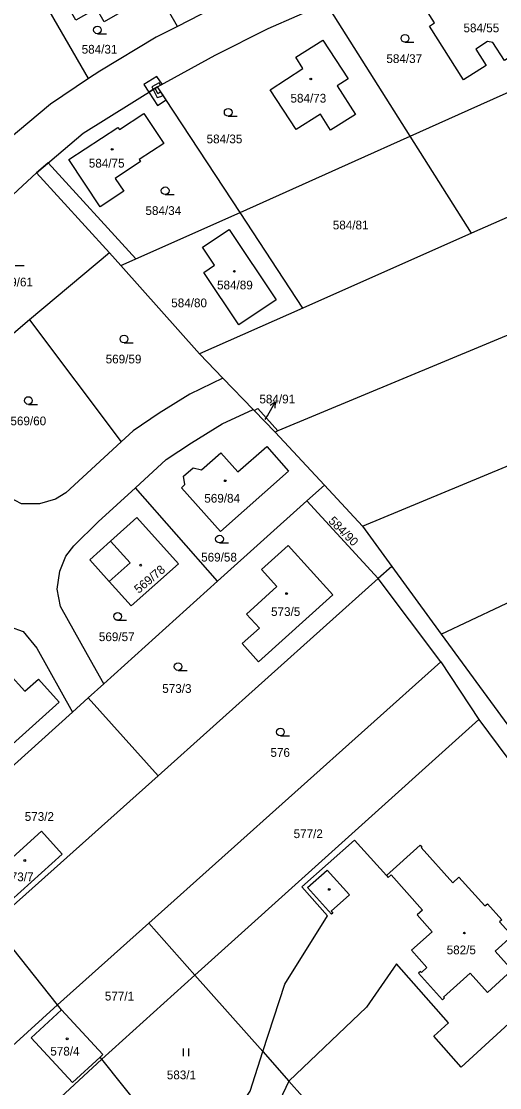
# Model space of a CAD drawing. Extents: x -756746 to -753363, y -1166406 to -1161727.
# Drawn here: x -754117.8 to -754024.8, y -1163056 to -1162848.4 of the extents above; entities that cross this region are included whole.
import ezdxf

# ---------------------------------------------------------------- set-up
doc = ezdxf.new("R2010")
doc.units = 0
for name, color, linetype in [('Hranice parcel', 7, 'Continuous'), ('Parcelní čísla', 7, 'Continuous'), ('Pop  PČ popisy', 7, 'Continuous'), ('Vnitřní kresba', 7, 'Continuous'), ('Věcná břemena k části', 7, 'Continuous'), ('Značky budov', 7, 'Continuous'), ('Značky kultur', 7, 'Continuous')]:
    doc.layers.add(name, color=color, linetype=linetype)

msp = doc.modelspace()

# ---------------------------------------------------------------- linework, layer by layer
at = {"layer": 'Hranice parcel'}
for p, q in [((-754087.48, -1162849.43), (-754099.29, -1162828.64)), ((-754104.74, -1162859.56), (-754117.7, -1162837.12)), ((-754042.17, -1162870.79), (-754058.52, -1162844.88)), ((-754075.29, -1162885.62), (-754091.35, -1162861.16)), ((-754030.25, -1162889.68), (-754042.17, -1162870.79)), ((-753996.75, -1162874.8), (-754030.25, -1162889.68)), ((-754100.69, -1162893.53), (-754114.92, -1162877.94)), ((-753956.28, -1162881.65), (-754067.92, -1162928.19)), ((-754098.45, -1162895.98), (-754075.29, -1162885.62)), ((-754063.06, -1162904.25), (-754075.29, -1162885.62)), ((-754030.25, -1162889.68), (-754063.06, -1162904.25)), ((-754100.69, -1162893.53), (-754116.23, -1162906.57)), ((-754098.45, -1162895.98), (-754100.69, -1162893.53)), ((-754083.2, -1162913.2), (-754098.45, -1162895.98)), ((-754063.06, -1162904.25), (-754083.2, -1162913.2)), ((-754051.43, -1162946.75), (-753949.94, -1162904.5)), ((-754116.23, -1162906.57), (-754131.86, -1162919.69)), ((-754116.23, -1162906.57), (-754098.43, -1162930.3)), ((-754078.66, -1162917.88), (-754083.2, -1162913.2)), ((-754072.74, -1162923.99), (-754078.66, -1162917.88)), ((-754072.55, -1162924.19), (-754072.74, -1162923.99)), ((-754068.45, -1162928.41), (-754072.55, -1162924.19)), ((-754067.92, -1162928.19), (-754068.45, -1162928.41)), ((-754058.88, -1162938.72), (-754068.45, -1162928.41)), ((-754079.65, -1162957.45), (-754095.65, -1162939.24)), ((-754058.88, -1162938.72), (-754062.29, -1162941.8)), ((-754058.88, -1162938.72), (-754051.43, -1162946.75)), ((-754079.65, -1162957.45), (-754062.29, -1162941.8)), ((-754048.4, -1162956.91), (-754062.29, -1162941.8)), ((-754051.43, -1162946.75), (-754045.76, -1162954.54)), ((-754045.76, -1162954.54), (-754048.4, -1162956.91)), ((-754045.76, -1162954.54), (-754036.14, -1162967.77)), ((-754048.4, -1162956.91), (-754091.21, -1162995.3)), ((-754036.19, -1162973.11), (-754048.4, -1162956.91)), ((-754101.78, -1162977.42), (-754079.65, -1162957.45)), ((-754093.02, -1163023.98), (-754036.19, -1162973.11)), ((-754036.19, -1162973.11), (-754028.8, -1162984.35)), ((-754104.82, -1162980.16), (-754101.78, -1162977.42)), ((-754107.87, -1162982.91), (-754104.82, -1162980.16)), ((-754091.21, -1162995.3), (-754104.82, -1162980.16)), ((-754129.84, -1163002.74), (-754107.87, -1162982.91)), ((-754028.8, -1162984.35), (-754084.05, -1163034.12)), ((-754110.81, -1163039.91), (-754123.35, -1163024.13)), ((-754110.81, -1163039.91), (-754093.02, -1163023.98)), ((-754084.05, -1163034.12), (-754093.02, -1163023.98)), ((-754102.2, -1163050.47), (-754084.05, -1163034.12)), ((-754084.05, -1163034.12), (-754070.87, -1163049)), ((-754186.91, -1163109.18), (-754110.81, -1163039.91)), ((-754110.01, -1163040.89), (-754110.81, -1163039.91)), ((-754102.2, -1163050.47), (-754102.51, -1163050.1)), ((-754085.75, -1163071), (-754102.2, -1163050.47)), ((-754070.87, -1163049), (-754065.77, -1163054.76)), ((-754065.77, -1163054.76), (-754052.47, -1163069.77))]:
    msp.add_line(p, q, dxfattribs=at)
for points in [[(-754110.94, -1162841.67), (-754111.76, -1162842.18), (-754113.84, -1162838.52), (-754110.26, -1162836.47), (-754109.81, -1162837.32), (-754101.27, -1162832.43), (-754094.43, -1162844.38), (-754099.59, -1162847.31), (-754101.74, -1162848.53), (-754103.24, -1162845.93), (-754107.22, -1162848.18), (-754110.94, -1162841.67)], [(-754037.43, -1162848.73), (-754040.35, -1162844.03), (-754034.62, -1162840.47), (-754033.16, -1162842.84), (-754024.51, -1162837.38), (-754020.49, -1162843.76), (-754021.52, -1162844.4), (-754016.95, -1162851.66), (-754023.86, -1162856.06), (-754026.13, -1162852.53), (-754027.12, -1162852.39), (-754029.42, -1162853.85), (-754027.42, -1162857.01), (-754031.79, -1162859.81), (-754038.4, -1162849.36), (-754037.43, -1162848.73)], [(-754069.48, -1162840.64), (-754078.63, -1162844.87), (-754087.48, -1162849.43)], [(-754091.35, -1162861.16), (-754080.15, -1162855), (-754069.79, -1162849.83), (-754058.52, -1162844.88)], [(-754087.48, -1162849.43), (-754091.58, -1162851.54), (-754102.58, -1162858.11), (-754104.74, -1162859.56)], [(-754064.35, -1162869.49), (-754069.4, -1162861.75), (-754063.07, -1162857.62), (-754064.44, -1162855.38), (-754059.2, -1162852.07), (-754054.24, -1162859.64), (-754056.38, -1162861), (-754052.85, -1162866.56), (-754057.66, -1162869.62), (-754059.64, -1162866.5), (-754064.35, -1162869.49)], [(-754042.17, -1162870.79), (-754030.93, -1162865.76), (-754008.74, -1162855.83)], [(-754104.74, -1162859.56), (-754112.15, -1162864.54), (-754120.62, -1162871.65)], [(-754114.92, -1162877.94), (-754105.83, -1162870.23), (-754091.35, -1162861.16)], [(-754108.59, -1162875.33), (-754099.04, -1162869.08), (-754098.77, -1162869.5), (-754094, -1162866.37), (-754090.14, -1162872.23), (-754094.94, -1162875.33), (-754094.66, -1162875.75), (-754099.57, -1162879.03), (-754097.91, -1162881.5), (-754102.48, -1162884.57), (-754108.59, -1162875.33)], [(-754075.29, -1162885.62), (-754052.88, -1162875.58), (-754042.17, -1162870.79)], [(-754131.86, -1162919.69), (-754137.02, -1162910.14), (-754138.54, -1162905.77), (-754137.7, -1162901.34), (-754135.94, -1162898.55), (-754128.72, -1162890.74), (-754114.92, -1162877.94)], [(-754077.41, -1162888.95), (-754068.25, -1162902.63), (-754075.51, -1162907.51), (-754082.32, -1162897.32), (-754080.26, -1162895.92), (-754082.6, -1162892.42), (-754077.41, -1162888.95)], [(-754078.66, -1162917.88), (-754085.05, -1162921.04), (-754091, -1162924.73), (-754096.1, -1162928.17), (-754098.43, -1162930.3)], [(-754098.43, -1162930.3), (-754109.19, -1162940.2), (-754111.19, -1162941.44), (-754114.31, -1162942.37), (-754117.78, -1162942.37), (-754120.3, -1162941.1), (-754131.86, -1162919.69)], [(-754095.65, -1162939.24), (-754089.68, -1162933.73), (-754084.75, -1162930.48), (-754078.79, -1162926.78), (-754072.74, -1162923.99)], [(-754072.55, -1162924.19), (-754071.8, -1162923.83), (-754067.92, -1162928.19)], [(-754036.14, -1162967.77), (-754018.35, -1162992.05), (-754005.92, -1162986.37), (-753969.88, -1162969.19), (-753936.6, -1162953.43), (-753943.04, -1162925.18)], [(-754036.14, -1162967.77), (-754007.3, -1162954.14), (-753963.14, -1162933.7), (-753943.04, -1162925.18)], [(-754065.83, -1162935.98), (-754079.09, -1162947.77), (-754086.69, -1162939.24), (-754086.03, -1162938.63), (-754086.27, -1162936.96), (-754084.43, -1162935.39), (-754082.81, -1162935.78), (-754079.01, -1162932.44), (-754075.69, -1162936.15), (-754070.07, -1162931.19), (-754065.83, -1162935.98)], [(-754101.78, -1162977.42), (-754104.95, -1162971.78), (-754110.23, -1162962.38), (-754110.86, -1162958.97), (-754110.34, -1162955.51), (-754109.18, -1162952.59), (-754107.6, -1162950.56), (-754102.89, -1162945.9), (-754095.65, -1162939.24)], [(-754095.37, -1162945.04), (-754087.25, -1162954.06), (-754096.48, -1162962.24), (-754100.76, -1162957.48), (-754104.52, -1162953.29), (-754100.46, -1162949.63), (-754095.37, -1162945.04)], [(-754065.9, -1162950.47), (-754071.08, -1162955.17), (-754068.1, -1162958.47), (-754074.02, -1162963.83), (-754071.53, -1162966.58), (-754074.89, -1162969.59), (-754071.69, -1162973.14), (-754057.2, -1162960.12), (-754065.9, -1162950.47)], [(-754145.75, -1162984.89), (-754126.64, -1162968.16), (-754125.01, -1162967.05), (-754122.68, -1162966.32), (-754120.02, -1162966.29), (-754117.48, -1162967.21), (-754114.83, -1162970.5), (-754107.87, -1162982.91)], [(-754130.77, -1162978.69), (-754123.33, -1162972.07), (-754117.17, -1162978.83), (-754114.51, -1162976.5), (-754110.49, -1162981), (-754123.54, -1162992.65), (-754129.74, -1162985.72), (-754126.82, -1162983.11), (-754130.77, -1162978.69)], [(-754028.8, -1162984.35), (-754017.55, -1162999.55), (-753999.8, -1163023.53), (-753986, -1163041.4)], [(-754123.35, -1163024.13), (-754121.23, -1163022.22), (-754091.21, -1162995.3)], [(-754126, -1163017.02), (-754113.89, -1163006.12), (-754109.88, -1163010.57), (-754121.96, -1163021.49), (-754126, -1163017.02)], [(-754070.87, -1163049), (-754066.54, -1163035.89), (-754058.3, -1163022.58), (-754063.27, -1163016.97), (-754053.02, -1163007.83), (-754046.79, -1163014.74), (-754040.23, -1163008.85), (-754039.92, -1163009.2), (-754040.03, -1163009.3), (-754033.91, -1163016.13), (-754032.7, -1163015.05), (-754027.65, -1163020.65), (-754027.16, -1163020.24), (-754024.34, -1163023.34), (-754024.81, -1163023.76), (-754022.36, -1163026.5), (-754025.65, -1163029.44), (-754022.32, -1163033.17)], [(-754019.85, -1163040.7), (-754032.24, -1163052.06), (-754037.6, -1163046.03), (-754034.73, -1163043.4), (-754044.86, -1163031.95), (-754050.7, -1163040.36), (-754065.77, -1163054.76)], [(-754110.01, -1163040.89), (-754115.9, -1163046.34), (-754107.89, -1163055.03), (-754102.51, -1163050.1)], [(-754110.01, -1163040.89), (-754101.95, -1163049.59), (-754102.51, -1163050.1)], [(-754102.2, -1163050.47), (-754149.3, -1163094.15), (-754151.1, -1163095.79)], [(-754085.75, -1163071), (-754078.47, -1163064.54), (-754073.29, -1163056.69), (-754070.87, -1163049)], [(-754065.77, -1163054.76), (-754067.59, -1163058.6), (-754069.78, -1163061.67), (-754077.14, -1163069.87), (-754151.81, -1163136.1), (-754154.39, -1163142.97), (-754161.02, -1163147.95)]]:
    msp.add_lwpolyline(points, dxfattribs=at)
at = {"layer": 'Pop  PČ popisy'}
for p, q in [((-754069.97, -1162925.21), (-754068.47, -1162922.61)), ((-754068.47, -1162922.61), (-754069.4, -1162923.23)), ((-754068.47, -1162922.61), (-754068.54, -1162923.73)), ((-754070.41, -1162925.94), (-754069.97, -1162925.21))]:
    msp.add_line(p, q, dxfattribs=at)
at = {"layer": 'Vnitřní kresba'}
for p, q in [((-754096.66, -1162953.84), (-754100.46, -1162949.63)), ((-754100.76, -1162957.48), (-754096.66, -1162953.84)), ((-754062.18, -1163017.1), (-754058.34, -1163013.69)), ((-754058.34, -1163013.69), (-754054, -1163018.5)), ((-754046.79, -1163014.74), (-754046.48, -1163015.1)), ((-754046.48, -1163015.1), (-754045.91, -1163014.59)), ((-754045.91, -1163014.59), (-754039.77, -1163021.45)), ((-754057.47, -1163022.26), (-754062.18, -1163017.1)), ((-754054, -1163018.5), (-754057.55, -1163021.68)), ((-754057.55, -1163021.68), (-754057.23, -1163022.04)), ((-754039.77, -1163021.45), (-754040.82, -1163022.36)), ((-754057.23, -1163022.04), (-754057.47, -1163022.26)), ((-754040.82, -1163022.36), (-754037.92, -1163025.7)), ((-754037.92, -1163025.7), (-754041.93, -1163029.29)), ((-754041.93, -1163029.29), (-754038.94, -1163032.62)), ((-754040.18, -1163033.41), (-754040.56, -1163033.74)), ((-754040.56, -1163033.74), (-754035.88, -1163038.92)), ((-754040.01, -1163033.59), (-754040.18, -1163033.41)), ((-754038.94, -1163032.62), (-754040.01, -1163033.59)), ((-754035.67, -1163038.41), (-754030.51, -1163033.75)), ((-754030.51, -1163033.75), (-754027.16, -1163037.49)), ((-754027.16, -1163037.49), (-754022.44, -1163033.25)), ((-754035.88, -1163038.92), (-754035.51, -1163038.58)), ((-754035.51, -1163038.58), (-754035.67, -1163038.41))]:
    msp.add_line(p, q, dxfattribs=at)
at = {"layer": 'Věcná břemena k části'}
for points in [[(-754091.46, -1162859.16), (-754094.01, -1162860.76), (-754093.05, -1162862.22), (-754091.35, -1162861.16), (-754090.46, -1162860.67)], [(-754091.35, -1162861.16), (-754093.05, -1162862.22), (-754091.36, -1162864.79), (-754089.69, -1162863.69)], [(-754092.2, -1162861.69), (-754091.77, -1162861.42), (-754091.35, -1162861.16), (-754090.75, -1162860.83), (-754091.01, -1162860.39), (-754092.43, -1162861.21)], [(-754090.25, -1162862.83), (-754090.69, -1162862.16), (-754091.25, -1162862.52), (-754091.77, -1162861.42), (-754092.2, -1162861.69), (-754091.44, -1162863.26), (-754090.67, -1162863.1)], [(-754114.92, -1162877.94), (-754100.69, -1162893.53), (-754098.45, -1162895.98), (-754095.56, -1162894.69), (-754112.63, -1162876)]]:
    msp.add_lwpolyline(points, close=True, dxfattribs=at)
at = {"layer": 'Značky budov'}
for centre in [(-754061.53, -1162859.66), (-754100.17, -1162873.35), (-754076.39, -1162897.1), (-754078.16, -1162937.87), (-754094.62, -1162954.32), (-754066.23, -1162959.85), (-754117.18, -1163011.81), (-754057.93, -1163017.44), (-754031.64, -1163025.93), (-754108.92, -1163046.53)]:
    msp.add_circle(centre, 0.175, dxfattribs=at)
at = {"layer": 'Značky kultur'}
for p, q in [((-754103.03, -1162850.85), (-754101.28, -1162850.85)), ((-754043.2, -1162852.5), (-754041.45, -1162852.5)), ((-754077.59, -1162866.91), (-754075.84, -1162866.91)), ((-754089.85, -1162882.17), (-754088.1, -1162882.17)), ((-754119.07, -1162896), (-754117.32, -1162896)), ((-754097.86, -1162911.03), (-754096.11, -1162911.03)), ((-754116.46, -1162923.01), (-754114.71, -1162923.01)), ((-754079.28, -1162949.98), (-754077.53, -1162949.98)), ((-754099.1, -1162965.05), (-754097.35, -1162965.05)), ((-754087.34, -1162974.81), (-754085.59, -1162974.81)), ((-754067.43, -1162987.55), (-754065.68, -1162987.55)), ((-754086.27, -1163049.9), (-754086.27, -1163048.4)), ((-754085.27, -1163049.9), (-754085.27, -1163048.4))]:
    msp.add_line(p, q, dxfattribs=at)
for centre in [(-754103.03, -1162850.1), (-754043.2, -1162851.75), (-754077.59, -1162866.16), (-754089.85, -1162881.42), (-754097.86, -1162910.28), (-754116.46, -1162922.26), (-754079.28, -1162949.23), (-754099.1, -1162964.3), (-754087.34, -1162974.06), (-754067.43, -1162986.8)]:
    msp.add_circle(centre, 0.75, dxfattribs=at)

# ---------------------------------------------------------------- texts
at = {"layer": 'Parcelní čísla'}
for s, p in [('584/55', (-754031.81, -1162850.56)), ('584/31', (-754106.1, -1162854.72)), ('584/37', (-754046.81, -1162856.55)), ('584/73', (-754065.47, -1162864.25)), ('584/35', (-754081.79, -1162872.18)), ('584/75', (-754104.71, -1162876.9)), ('584/34', (-754093.69, -1162886.13)), ('584/81', (-754057.24, -1162888.94)), ('569/61', (-754122.53, -1162900.04)), ('584/89', (-754079.76, -1162900.62)), ('584/80', (-754088.67, -1162904.1)), ('569/59', (-754101.43, -1162915.03)), ('584/91', (-754071.52, -1162922.82)), ('569/60', (-754119.96, -1162927.08)), ('569/84', (-754082.24, -1162942.14)), ('569/58', (-754082.85, -1162953.61)), ('573/5', (-754069.25, -1162964.2)), ('569/57', (-754102.75, -1162969.1)), ('573/3', (-754090.42, -1162979.18)), ('576', (-754069.37, -1162991.63)), ('573/2', (-754117.18, -1163004.1)), ('577/2', (-754064.86, -1163007.45)), ('573/7', (-754121.16, -1163015.84)), ('582/5', (-754035.08, -1163030.07)), ('577/1', (-754101.59, -1163039.07)), ('578/4', (-754112.2, -1163049.79)), ('583/1', (-754089.53, -1163054.4))]:
    msp.add_text(s, height=1.7, dxfattribs=at).set_placement(p)
for s, rotation, p in [('584/90', 315, (-754058.21, -1162945.84)), ('569/78', 40, (-754095, -1162959.92))]:
    msp.add_text(s, height=1.7, rotation=rotation, dxfattribs=at).set_placement(p)

doc.saveas('drawing.dxf')
